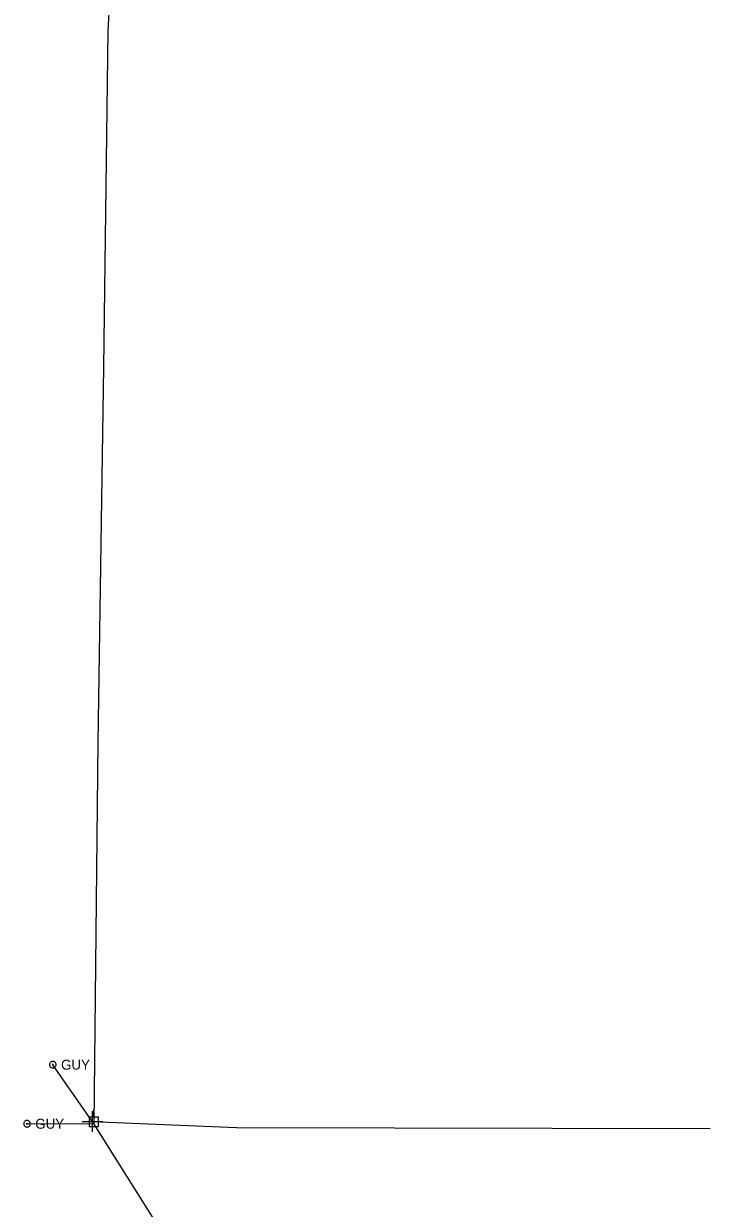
# Model space of a CAD drawing. Extents: x 600849 to 606371, y 330010 to 403088.
# Drawn here: x 604348.2 to 604614, y 348766.8 to 349225.2 of the extents above; entities that cross this region are included whole.
import ezdxf

# ---------------------------------------------------------------- set-up
doc = ezdxf.new("R2010")
doc.units = 0
for name, color, linetype in [('E_UTL_EGuyWire', 7, 'Continuous'), ('E_UTL_EPowerPole', 7, 'Continuous'), ('E_UTL_Overhead', 7, 'Continuous')]:
    doc.layers.add(name, color=color, linetype=linetype)

msp = doc.modelspace()

# ---------------------------------------------------------------- linework, layer by layer
at = {"layer": 'E_UTL_EGuyWire'}
for q in [(604359.43, 348822.34), (604349.45, 348799.47)]:
    msp.add_line((604375.49, 348799.31), q, dxfattribs=at)
for points in [[(604360.72, 348822.33), (604360.7, 348822.58), (604360.63, 348822.81), (604360.52, 348823.03), (604360.37, 348823.22), (604360.18, 348823.38), (604359.97, 348823.5), (604359.74, 348823.58), (604359.5, 348823.61), (604359.25, 348823.6), (604359.02, 348823.55), (604358.8, 348823.44), (604358.6, 348823.3), (604358.43, 348823.13), (604358.3, 348822.92), (604358.21, 348822.69), (604358.16, 348822.45), (604358.16, 348822.21), (604358.21, 348821.97), (604358.3, 348821.74), (604358.43, 348821.54), (604358.6, 348821.36), (604358.8, 348821.22), (604359.02, 348821.12), (604359.25, 348821.06), (604359.5, 348821.05), (604359.74, 348821.09), (604359.97, 348821.16), (604360.18, 348821.29), (604360.37, 348821.45), (604360.52, 348821.64), (604360.63, 348821.86), (604360.7, 348822.09), (604360.72, 348822.33)], [(604359.6, 348822.33), (604359.59, 348822.36), (604359.59, 348822.39), (604359.57, 348822.42), (604359.55, 348822.44), (604359.53, 348822.46), (604359.5, 348822.48), (604359.48, 348822.49), (604359.44, 348822.49), (604359.41, 348822.49), (604359.38, 348822.48), (604359.36, 348822.47), (604359.33, 348822.45), (604359.31, 348822.43), (604359.29, 348822.41), (604359.28, 348822.38), (604359.28, 348822.35), (604359.28, 348822.32), (604359.28, 348822.29), (604359.29, 348822.26), (604359.31, 348822.23), (604359.33, 348822.21), (604359.36, 348822.19), (604359.38, 348822.18), (604359.41, 348822.17), (604359.44, 348822.17), (604359.48, 348822.18), (604359.5, 348822.19), (604359.53, 348822.2), (604359.55, 348822.22), (604359.57, 348822.25), (604359.59, 348822.27), (604359.59, 348822.3), (604359.6, 348822.33)], [(604350.73, 348799.47), (604350.71, 348799.72), (604350.64, 348799.95), (604350.53, 348800.17), (604350.38, 348800.36), (604350.19, 348800.52), (604349.98, 348800.64), (604349.75, 348800.72), (604349.51, 348800.76), (604349.26, 348800.74), (604349.03, 348800.69), (604348.81, 348800.59), (604348.61, 348800.44), (604348.44, 348800.27), (604348.31, 348800.06), (604348.22, 348799.84), (604348.17, 348799.6), (604348.17, 348799.35), (604348.22, 348799.11), (604348.31, 348798.89), (604348.44, 348798.68), (604348.61, 348798.5), (604348.81, 348798.36), (604349.03, 348798.26), (604349.26, 348798.2), (604349.51, 348798.19), (604349.75, 348798.23), (604349.98, 348798.31), (604350.19, 348798.43), (604350.38, 348798.59), (604350.53, 348798.78), (604350.64, 348799), (604350.71, 348799.23), (604350.73, 348799.47)], [(604349.61, 348799.47), (604349.6, 348799.5), (604349.6, 348799.53), (604349.58, 348799.56), (604349.56, 348799.59), (604349.54, 348799.61), (604349.51, 348799.62), (604349.49, 348799.63), (604349.45, 348799.63), (604349.42, 348799.63), (604349.39, 348799.63), (604349.37, 348799.61), (604349.34, 348799.6), (604349.32, 348799.57), (604349.3, 348799.55), (604349.29, 348799.52), (604349.29, 348799.49), (604349.29, 348799.46), (604349.29, 348799.43), (604349.3, 348799.4), (604349.32, 348799.38), (604349.34, 348799.35), (604349.37, 348799.34), (604349.39, 348799.32), (604349.42, 348799.32), (604349.45, 348799.31), (604349.49, 348799.32), (604349.51, 348799.33), (604349.54, 348799.34), (604349.56, 348799.36), (604349.58, 348799.39), (604349.6, 348799.41), (604349.6, 348799.44), (604349.61, 348799.47)]]:
    msp.add_lwpolyline(points, dxfattribs=at)
at = {"layer": 'E_UTL_EPowerPole'}
for points in [[(604375.35, 348802.04), (604375.35, 348804.95)], [(604377.19, 348802.04), (604373.5, 348802.04)], [(604373.5, 348802.04), (604373.5, 348798.35)], [(604375.62, 348800.2), (604375.61, 348800.24), (604375.6, 348800.29), (604375.58, 348800.33), (604375.55, 348800.36), (604375.52, 348800.39), (604375.48, 348800.42), (604375.44, 348800.43), (604375.39, 348800.44), (604375.35, 348800.44), (604375.3, 348800.43), (604375.26, 348800.41), (604375.22, 348800.38), (604375.19, 348800.35), (604375.17, 348800.31), (604375.15, 348800.27), (604375.14, 348800.22), (604375.14, 348800.18), (604375.15, 348800.13), (604375.17, 348800.09), (604375.19, 348800.05), (604375.22, 348800.02), (604375.26, 348799.99), (604375.3, 348799.97), (604375.35, 348799.96), (604375.39, 348799.96), (604375.44, 348799.97), (604375.48, 348799.98), (604375.52, 348800.01), (604375.55, 348800.04), (604375.58, 348800.07), (604375.6, 348800.11), (604375.61, 348800.15), (604375.62, 348800.2)], [(604377.19, 348798.35), (604377.19, 348802.04)], [(604373.5, 348798.35), (604377.19, 348798.35)]]:
    msp.add_lwpolyline(points, dxfattribs=at)
at = {"layer": 'E_UTL_Overhead'}
for points in [[(604478.31, 347519.68), (604483.72, 347671.98), (604483.28, 347764.14), (604485.06, 347887.98), (604486.27, 348010.92), (604488.67, 348180.49), (604494.52, 348353.63), (604494.83, 348462.74), (604496.93, 348606.36), (604375.49, 348799.31), (604376.94, 348947.02), (604379.21, 349092.24), (604380.86, 349222.2), (604382.17, 349247.08), (604392.21, 349368.46), (604406.42, 349499.8), (604417.96, 349607.66), (604418.92, 349622.62), (604430.02, 349675.12), (604460.6, 349837.98)], [(604374.83, 348796.32), (604374.83, 348804.32)], [(604370.83, 348800.32), (604378.83, 348800.32)], [(604374.83, 348800.32), (604430.52, 348798), (604613.96, 348797.67)]]:
    msp.add_lwpolyline(points, dxfattribs=at)

# ---------------------------------------------------------------- texts
at = {"layer": 'E_UTL_EGuyWire'}
for p in [(604362.65, 348820.41), (604352.66, 348797.55)]:
    msp.add_text('GUY', height=3.85, dxfattribs=at).set_placement(p)

doc.saveas('drawing.dxf')
